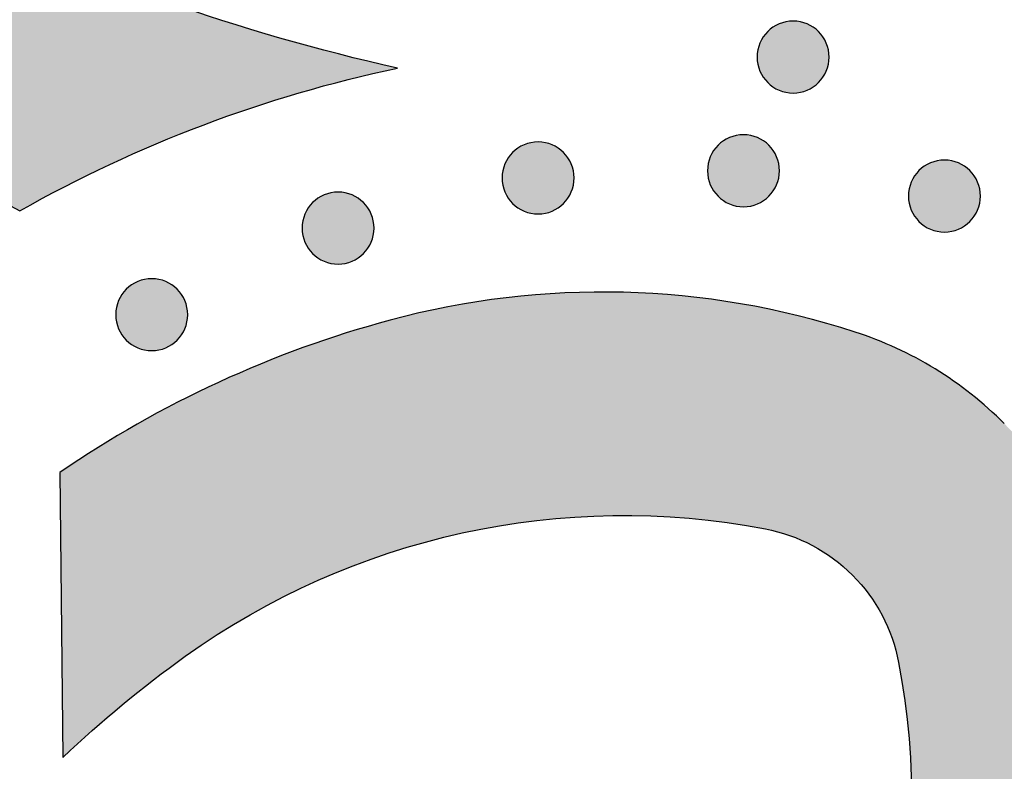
# Model space of a CAD drawing. Header units: millimetres. Extents: x -3873 to -97, y 912 to 4165.
# Tile 577 of 656: x -1429 to -1381, y 3165 to 3202. Entities that reach past the tile are written whole.
import ezdxf

# ---------------------------------------------------------------- set-up
doc = ezdxf.new("R2010")
doc.units = ezdxf.units.MM
doc.layers.add('pattern', color=7, linetype='Continuous', true_color=0x000000)

msp = doc.modelspace()

# ---------------------------------------------------------------- hatches: boundary and pattern name
at = {"layer": 'pattern'}
for points in [[(-1506.231, 3131.239), (-1505.337, 3130.099), (-1504.472, 3128.931), (-1503.638, 3127.736), (-1502.837, 3126.516), (-1502.069, 3125.271), (-1501.336, 3124.004), (-1500.638, 3122.716), (-1499.977, 3121.408), (-1499.352, 3120.082), (-1498.766, 3118.739), (-1498.218, 3117.381), (-1497.71, 3116.011), (-1497.241, 3114.628), (-1496.811, 3113.236), (-1496.422, 3111.835), (-1496.074, 3110.428), (-1495.885, 3111.97), (-1495.655, 3113.51), (-1495.384, 3115.047), (-1495.072, 3116.578), (-1494.72, 3118.103), (-1494.328, 3119.62), (-1493.895, 3121.127), (-1493.423, 3122.623), (-1492.911, 3124.105), (-1492.361, 3125.573), (-1491.772, 3127.025), (-1491.147, 3128.46), (-1490.484, 3129.876), (-1489.786, 3131.271), (-1489.054, 3132.645), (-1488.287, 3133.996), (-1489.267, 3135.796), (-1490.191, 3137.629), (-1491.058, 3139.491), (-1491.867, 3141.381), (-1492.616, 3143.295), (-1493.304, 3145.231), (-1493.931, 3147.185), (-1494.495, 3149.155), (-1494.729, 3150.057), (-1494.948, 3150.964), (-1495.151, 3151.878), (-1495.338, 3152.796), (-1495.508, 3153.72), (-1495.662, 3154.648), (-1495.8, 3155.581), (-1495.921, 3156.517), (-1496.026, 3157.457), (-1496.113, 3158.399), (-1496.183, 3159.344), (-1496.237, 3160.29), (-1496.273, 3161.238), (-1496.292, 3162.187), (-1496.293, 3163.137), (-1496.278, 3164.086), (-1496.245, 3165.036), (-1496.195, 3165.984), (-1496.128, 3166.931), (-1496.043, 3167.876), (-1495.942, 3168.818), (-1495.823, 3169.758), (-1495.688, 3170.695), (-1495.536, 3171.628), (-1495.367, 3172.557), (-1495.182, 3173.481), (-1494.981, 3174.4), (-1494.763, 3175.314), (-1494.529, 3176.222), (-1494.28, 3177.124), (-1494.016, 3178.019), (-1493.736, 3178.907), (-1493.456, 3179.729), (-1493.15, 3180.548), (-1492.819, 3181.363), (-1492.463, 3182.172), (-1492.081, 3182.975), (-1491.674, 3183.77), (-1491.241, 3184.556), (-1490.784, 3185.333), (-1490.303, 3186.098), (-1489.797, 3186.85), (-1489.268, 3187.59), (-1488.715, 3188.315), (-1488.14, 3189.024), (-1487.543, 3189.717), (-1486.926, 3190.392), (-1486.287, 3191.048), (-1485.63, 3191.685), (-1484.954, 3192.302), (-1484.26, 3192.897), (-1483.549, 3193.471), (-1482.824, 3194.022), (-1482.083, 3194.55), (-1481.329, 3195.054), (-1480.563, 3195.534), (-1479.786, 3195.99), (-1478.999, 3196.42), (-1478.203, 3196.826), (-1477.4, 3197.206), (-1476.59, 3197.561), (-1475.774, 3197.891), (-1474.955, 3198.195), (-1474.132, 3198.473), (-1473.244, 3198.751), (-1472.348, 3199.014), (-1471.446, 3199.262), (-1470.537, 3199.494), (-1469.623, 3199.709), (-1468.703, 3199.909), (-1467.779, 3200.092), (-1466.849, 3200.259), (-1465.916, 3200.41), (-1464.979, 3200.543), (-1464.039, 3200.66), (-1463.096, 3200.76), (-1462.151, 3200.842), (-1461.204, 3200.908), (-1460.256, 3200.956), (-1459.307, 3200.987), (-1458.357, 3201.001), (-1457.408, 3200.997), (-1456.459, 3200.977), (-1455.511, 3200.939), (-1454.564, 3200.884), (-1453.62, 3200.811), (-1452.678, 3200.722), (-1451.738, 3200.616), (-1450.802, 3200.493), (-1449.87, 3200.354), (-1448.942, 3200.198), (-1448.019, 3200.025), (-1447.1, 3199.837), (-1446.187, 3199.632), (-1445.28, 3199.412), (-1444.379, 3199.176), (-1442.412, 3198.608), (-1440.46, 3197.979), (-1438.527, 3197.288), (-1436.616, 3196.536), (-1434.73, 3195.724), (-1432.87, 3194.855), (-1431.041, 3193.928), (-1429.244, 3192.946), (-1428.154, 3193.548), (-1427.051, 3194.13), (-1425.935, 3194.691), (-1424.808, 3195.232), (-1423.671, 3195.751), (-1422.523, 3196.249), (-1421.365, 3196.724), (-1420.198, 3197.178), (-1419.022, 3197.609), (-1417.839, 3198.018), (-1416.649, 3198.403), (-1415.452, 3198.766), (-1414.249, 3199.106), (-1413.041, 3199.422), (-1411.829, 3199.715), (-1410.613, 3199.984), (-1413.519, 3200.679), (-1416.408, 3201.462), (-1419.274, 3202.333), (-1422.113, 3203.291), (-1424.922, 3204.335), (-1427.697, 3205.463), (-1430.434, 3206.673), (-1433.13, 3207.963), (-1434.426, 3208.493), (-1435.739, 3208.996), (-1437.067, 3209.471), (-1438.409, 3209.919), (-1439.765, 3210.338), (-1441.134, 3210.729), (-1442.514, 3211.09), (-1443.905, 3211.42), (-1445.306, 3211.721), (-1446.716, 3211.99), (-1448.133, 3212.228), (-1449.558, 3212.435), (-1450.988, 3212.61), (-1452.422, 3212.753), (-1453.861, 3212.863), (-1455.301, 3212.942), (-1456.743, 3212.988), (-1458.186, 3213.001), (-1459.628, 3212.983), (-1461.067, 3212.932), (-1462.504, 3212.849), (-1463.937, 3212.733), (-1465.365, 3212.587), (-1466.786, 3212.408), (-1468.201, 3212.198), (-1469.607, 3211.958), (-1471.004, 3211.687), (-1472.391, 3211.386), (-1473.767, 3211.056), (-1475.131, 3210.696), (-1476.482, 3210.308), (-1477.82, 3209.893), (-1478.966, 3209.504), (-1480.109, 3209.081), (-1481.245, 3208.621), (-1482.374, 3208.127), (-1483.495, 3207.596), (-1484.604, 3207.031), (-1485.701, 3206.43), (-1486.785, 3205.795), (-1487.853, 3205.126), (-1488.904, 3204.423), (-1489.936, 3203.687), (-1490.948, 3202.919), (-1491.938, 3202.119), (-1492.905, 3201.289), (-1493.848, 3200.429), (-1494.765, 3199.541), (-1495.654, 3198.626), (-1496.516, 3197.685), (-1497.348, 3196.72), (-1498.149, 3195.731), (-1498.919, 3194.72), (-1499.657, 3193.69), (-1500.362, 3192.64), (-1501.034, 3191.574), (-1501.671, 3190.491), (-1502.274, 3189.395), (-1502.841, 3188.287), (-1503.373, 3187.168), (-1503.87, 3186.039), (-1504.332, 3184.904), (-1504.758, 3183.762), (-1505.148, 3182.616), (-1505.656, 3180.979), (-1506.12, 3179.328), (-1506.541, 3177.666), (-1506.916, 3175.993), (-1507.455, 3173.244), (-1507.919, 3170.474), (-1508.307, 3167.685), (-1508.618, 3164.881), (-1508.851, 3162.065), (-1509.005, 3159.24), (-1509.081, 3156.41), (-1509.077, 3153.578), (-1508.994, 3150.747), (-1508.832, 3147.921), (-1508.591, 3145.102), (-1508.273, 3142.295), (-1507.876, 3139.501), (-1507.403, 3136.726), (-1506.855, 3133.971)], [(-1392.365, 3201.784), (-1392.337, 3201.811), (-1392.308, 3201.838), (-1392.278, 3201.865), (-1392.247, 3201.891), (-1392.215, 3201.917), (-1392.183, 3201.942), (-1392.15, 3201.967), (-1392.115, 3201.991), (-1392.081, 3202.014), (-1392.045, 3202.037), (-1392.008, 3202.059), (-1391.971, 3202.08), (-1391.933, 3202.101), (-1391.894, 3202.12), (-1391.855, 3202.139), (-1391.815, 3202.157), (-1391.774, 3202.174), (-1391.733, 3202.19), (-1391.691, 3202.205), (-1391.648, 3202.219), (-1391.605, 3202.232), (-1391.562, 3202.244), (-1391.518, 3202.255), (-1391.473, 3202.265), (-1391.429, 3202.274), (-1391.384, 3202.281), (-1391.339, 3202.288), (-1391.293, 3202.293), (-1391.247, 3202.297), (-1391.202, 3202.3), (-1391.156, 3202.302), (-1391.11, 3202.302), (-1391.064, 3202.302), (-1391.018, 3202.3), (-1390.972, 3202.297), (-1390.927, 3202.293), (-1390.881, 3202.287), (-1390.836, 3202.281), (-1390.791, 3202.273), (-1390.746, 3202.264), (-1390.702, 3202.254), (-1390.658, 3202.243), (-1390.615, 3202.231), (-1390.572, 3202.218), (-1390.529, 3202.204), (-1390.487, 3202.189), (-1390.446, 3202.173), (-1390.405, 3202.156), (-1390.365, 3202.138), (-1390.326, 3202.119), (-1390.287, 3202.099), (-1390.249, 3202.079), (-1390.212, 3202.057), (-1390.175, 3202.035), (-1390.14, 3202.013), (-1390.105, 3201.989), (-1390.071, 3201.965), (-1390.037, 3201.94), (-1390.005, 3201.915), (-1389.973, 3201.889), (-1389.943, 3201.863), (-1389.913, 3201.836), (-1389.884, 3201.809), (-1389.856, 3201.781), (-1389.828, 3201.753), (-1389.801, 3201.724), (-1389.774, 3201.694), (-1389.748, 3201.664), (-1389.722, 3201.632), (-1389.697, 3201.599), (-1389.673, 3201.566), (-1389.649, 3201.532), (-1389.625, 3201.497), (-1389.602, 3201.461), (-1389.581, 3201.425), (-1389.559, 3201.388), (-1389.539, 3201.35), (-1389.519, 3201.311), (-1389.5, 3201.271), (-1389.482, 3201.231), (-1389.465, 3201.19), (-1389.449, 3201.149), (-1389.434, 3201.107), (-1389.42, 3201.065), (-1389.407, 3201.022), (-1389.395, 3200.978), (-1389.384, 3200.934), (-1389.374, 3200.89), (-1389.366, 3200.845), (-1389.358, 3200.8), (-1389.352, 3200.755), (-1389.347, 3200.71), (-1389.342, 3200.664), (-1389.339, 3200.618), (-1389.338, 3200.572), (-1389.337, 3200.526), (-1389.338, 3200.48), (-1389.34, 3200.435), (-1389.343, 3200.389), (-1389.347, 3200.343), (-1389.352, 3200.298), (-1389.359, 3200.252), (-1389.366, 3200.207), (-1389.375, 3200.163), (-1389.385, 3200.119), (-1389.396, 3200.075), (-1389.408, 3200.031), (-1389.421, 3199.988), (-1389.435, 3199.946), (-1389.451, 3199.904), (-1389.467, 3199.863), (-1389.484, 3199.822), (-1389.502, 3199.782), (-1389.521, 3199.742), (-1389.54, 3199.704), (-1389.561, 3199.666), (-1389.582, 3199.628), (-1389.604, 3199.592), (-1389.627, 3199.556), (-1389.65, 3199.521), (-1389.675, 3199.487), (-1389.699, 3199.454), (-1389.725, 3199.422), (-1389.75, 3199.39), (-1389.777, 3199.359), (-1389.803, 3199.329), (-1389.831, 3199.3), (-1389.858, 3199.272), (-1389.886, 3199.245), (-1389.915, 3199.218), (-1389.945, 3199.191), (-1389.976, 3199.165), (-1390.008, 3199.139), (-1390.04, 3199.114), (-1390.073, 3199.089), (-1390.108, 3199.065), (-1390.142, 3199.042), (-1390.178, 3199.019), (-1390.215, 3198.997), (-1390.252, 3198.976), (-1390.29, 3198.955), (-1390.329, 3198.936), (-1390.368, 3198.917), (-1390.408, 3198.899), (-1390.449, 3198.882), (-1390.49, 3198.866), (-1390.532, 3198.851), (-1390.575, 3198.837), (-1390.618, 3198.824), (-1390.661, 3198.812), (-1390.705, 3198.801), (-1390.75, 3198.791), (-1390.794, 3198.782), (-1390.839, 3198.775), (-1390.884, 3198.768), (-1390.93, 3198.763), (-1390.976, 3198.759), (-1391.021, 3198.756), (-1391.067, 3198.754), (-1391.113, 3198.754), (-1391.159, 3198.754), (-1391.205, 3198.756), (-1391.251, 3198.759), (-1391.296, 3198.763), (-1391.342, 3198.769), (-1391.387, 3198.775), (-1391.432, 3198.783), (-1391.477, 3198.792), (-1391.521, 3198.802), (-1391.565, 3198.813), (-1391.608, 3198.825), (-1391.651, 3198.838), (-1391.694, 3198.852), (-1391.736, 3198.867), (-1391.777, 3198.883), (-1391.818, 3198.9), (-1391.858, 3198.918), (-1391.897, 3198.937), (-1391.936, 3198.957), (-1391.974, 3198.977), (-1392.011, 3198.999), (-1392.048, 3199.021), (-1392.083, 3199.044), (-1392.118, 3199.067), (-1392.152, 3199.091), (-1392.186, 3199.116), (-1392.218, 3199.141), (-1392.25, 3199.167), (-1392.28, 3199.193), (-1392.31, 3199.22), (-1392.339, 3199.247), (-1392.367, 3199.275), (-1392.395, 3199.303), (-1392.422, 3199.332), (-1392.449, 3199.362), (-1392.475, 3199.393), (-1392.501, 3199.424), (-1392.526, 3199.457), (-1392.55, 3199.49), (-1392.574, 3199.524), (-1392.598, 3199.559), (-1392.62, 3199.595), (-1392.642, 3199.631), (-1392.664, 3199.669), (-1392.684, 3199.707), (-1392.704, 3199.745), (-1392.723, 3199.785), (-1392.741, 3199.825), (-1392.758, 3199.866), (-1392.774, 3199.907), (-1392.789, 3199.949), (-1392.803, 3199.991), (-1392.816, 3200.034), (-1392.828, 3200.078), (-1392.839, 3200.122), (-1392.848, 3200.166), (-1392.857, 3200.211), (-1392.865, 3200.256), (-1392.871, 3200.301), (-1392.876, 3200.346), (-1392.881, 3200.392), (-1392.884, 3200.438), (-1392.885, 3200.484), (-1392.886, 3200.53), (-1392.885, 3200.576), (-1392.883, 3200.622), (-1392.88, 3200.667), (-1392.876, 3200.713), (-1392.871, 3200.758), (-1392.864, 3200.804), (-1392.857, 3200.849), (-1392.848, 3200.893), (-1392.838, 3200.938), (-1392.827, 3200.981), (-1392.815, 3201.025), (-1392.802, 3201.068), (-1392.788, 3201.11), (-1392.772, 3201.152), (-1392.756, 3201.194), (-1392.739, 3201.234), (-1392.721, 3201.274), (-1392.702, 3201.314), (-1392.683, 3201.353), (-1392.662, 3201.391), (-1392.641, 3201.428), (-1392.619, 3201.464), (-1392.596, 3201.5), (-1392.573, 3201.535), (-1392.548, 3201.569), (-1392.524, 3201.602), (-1392.498, 3201.635), (-1392.473, 3201.666), (-1392.446, 3201.697), (-1392.42, 3201.727), (-1392.392, 3201.756)], [(-1404.938, 3195.824), (-1404.91, 3195.851), (-1404.881, 3195.878), (-1404.851, 3195.905), (-1404.82, 3195.931), (-1404.789, 3195.957), (-1404.756, 3195.982), (-1404.723, 3196.007), (-1404.689, 3196.031), (-1404.654, 3196.054), (-1404.618, 3196.077), (-1404.582, 3196.099), (-1404.544, 3196.12), (-1404.506, 3196.141), (-1404.468, 3196.16), (-1404.428, 3196.179), (-1404.388, 3196.197), (-1404.347, 3196.214), (-1404.306, 3196.23), (-1404.264, 3196.245), (-1404.221, 3196.259), (-1404.178, 3196.272), (-1404.135, 3196.284), (-1404.091, 3196.295), (-1404.047, 3196.305), (-1404.002, 3196.314), (-1403.957, 3196.321), (-1403.912, 3196.328), (-1403.866, 3196.333), (-1403.821, 3196.337), (-1403.775, 3196.34), (-1403.729, 3196.342), (-1403.683, 3196.342), (-1403.637, 3196.342), (-1403.591, 3196.34), (-1403.546, 3196.337), (-1403.5, 3196.333), (-1403.454, 3196.327), (-1403.409, 3196.321), (-1403.364, 3196.313), (-1403.32, 3196.304), (-1403.275, 3196.294), (-1403.231, 3196.283), (-1403.188, 3196.271), (-1403.145, 3196.258), (-1403.103, 3196.244), (-1403.061, 3196.229), (-1403.019, 3196.213), (-1402.979, 3196.196), (-1402.939, 3196.178), (-1402.899, 3196.159), (-1402.86, 3196.139), (-1402.822, 3196.119), (-1402.785, 3196.097), (-1402.749, 3196.075), (-1402.713, 3196.052), (-1402.678, 3196.029), (-1402.644, 3196.005), (-1402.611, 3195.98), (-1402.578, 3195.955), (-1402.547, 3195.929), (-1402.516, 3195.903), (-1402.486, 3195.876), (-1402.457, 3195.849), (-1402.429, 3195.821), (-1402.402, 3195.793), (-1402.374, 3195.764), (-1402.348, 3195.734), (-1402.322, 3195.704), (-1402.296, 3195.672), (-1402.271, 3195.639), (-1402.246, 3195.606), (-1402.222, 3195.572), (-1402.199, 3195.537), (-1402.176, 3195.501), (-1402.154, 3195.465), (-1402.133, 3195.428), (-1402.112, 3195.389), (-1402.093, 3195.351), (-1402.074, 3195.311), (-1402.056, 3195.271), (-1402.039, 3195.23), (-1402.023, 3195.189), (-1402.008, 3195.147), (-1401.994, 3195.105), (-1401.981, 3195.062), (-1401.969, 3195.018), (-1401.958, 3194.974), (-1401.948, 3194.93), (-1401.939, 3194.885), (-1401.932, 3194.84), (-1401.925, 3194.795), (-1401.92, 3194.75), (-1401.916, 3194.704), (-1401.913, 3194.658), (-1401.911, 3194.612), (-1401.911, 3194.566), (-1401.911, 3194.52), (-1401.913, 3194.475), (-1401.916, 3194.429), (-1401.92, 3194.383), (-1401.926, 3194.338), (-1401.932, 3194.292), (-1401.94, 3194.247), (-1401.949, 3194.203), (-1401.958, 3194.159), (-1401.969, 3194.115), (-1401.982, 3194.071), (-1401.995, 3194.028), (-1402.009, 3193.986), (-1402.024, 3193.944), (-1402.04, 3193.902), (-1402.057, 3193.862), (-1402.075, 3193.822), (-1402.094, 3193.782), (-1402.114, 3193.744), (-1402.134, 3193.706), (-1402.156, 3193.668), (-1402.178, 3193.632), (-1402.2, 3193.596), (-1402.224, 3193.561), (-1402.248, 3193.527), (-1402.273, 3193.494), (-1402.298, 3193.461), (-1402.324, 3193.43), (-1402.35, 3193.399), (-1402.377, 3193.369), (-1402.404, 3193.34), (-1402.431, 3193.312), (-1402.46, 3193.285), (-1402.489, 3193.258), (-1402.519, 3193.231), (-1402.549, 3193.205), (-1402.581, 3193.179), (-1402.613, 3193.154), (-1402.647, 3193.129), (-1402.681, 3193.105), (-1402.716, 3193.082), (-1402.752, 3193.059), (-1402.788, 3193.037), (-1402.825, 3193.016), (-1402.863, 3192.995), (-1402.902, 3192.976), (-1402.942, 3192.957), (-1402.982, 3192.939), (-1403.022, 3192.922), (-1403.064, 3192.906), (-1403.106, 3192.891), (-1403.148, 3192.877), (-1403.191, 3192.864), (-1403.235, 3192.852), (-1403.279, 3192.841), (-1403.323, 3192.831), (-1403.368, 3192.822), (-1403.413, 3192.815), (-1403.458, 3192.808), (-1403.503, 3192.803), (-1403.549, 3192.799), (-1403.595, 3192.796), (-1403.641, 3192.794), (-1403.687, 3192.794), (-1403.732, 3192.794), (-1403.778, 3192.796), (-1403.824, 3192.799), (-1403.87, 3192.803), (-1403.915, 3192.809), (-1403.96, 3192.815), (-1404.005, 3192.823), (-1404.05, 3192.832), (-1404.094, 3192.842), (-1404.138, 3192.853), (-1404.182, 3192.865), (-1404.225, 3192.878), (-1404.267, 3192.892), (-1404.309, 3192.907), (-1404.35, 3192.923), (-1404.391, 3192.94), (-1404.431, 3192.958), (-1404.471, 3192.977), (-1404.509, 3192.997), (-1404.547, 3193.017), (-1404.585, 3193.039), (-1404.621, 3193.061), (-1404.657, 3193.084), (-1404.692, 3193.107), (-1404.726, 3193.131), (-1404.759, 3193.156), (-1404.791, 3193.181), (-1404.823, 3193.207), (-1404.854, 3193.233), (-1404.884, 3193.26), (-1404.913, 3193.287), (-1404.941, 3193.315), (-1404.968, 3193.343), (-1404.995, 3193.372), (-1405.022, 3193.402), (-1405.048, 3193.433), (-1405.074, 3193.464), (-1405.099, 3193.497), (-1405.124, 3193.53), (-1405.148, 3193.564), (-1405.171, 3193.599), (-1405.194, 3193.635), (-1405.216, 3193.671), (-1405.237, 3193.709), (-1405.258, 3193.747), (-1405.277, 3193.785), (-1405.296, 3193.825), (-1405.314, 3193.865), (-1405.331, 3193.906), (-1405.347, 3193.947), (-1405.362, 3193.989), (-1405.376, 3194.031), (-1405.389, 3194.074), (-1405.401, 3194.118), (-1405.412, 3194.162), (-1405.422, 3194.206), (-1405.431, 3194.251), (-1405.438, 3194.296), (-1405.445, 3194.341), (-1405.45, 3194.386), (-1405.454, 3194.432), (-1405.457, 3194.478), (-1405.459, 3194.524), (-1405.459, 3194.57), (-1405.459, 3194.616), (-1405.457, 3194.662), (-1405.454, 3194.707), (-1405.45, 3194.753), (-1405.444, 3194.798), (-1405.438, 3194.844), (-1405.43, 3194.889), (-1405.421, 3194.933), (-1405.411, 3194.978), (-1405.4, 3195.021), (-1405.388, 3195.065), (-1405.375, 3195.108), (-1405.361, 3195.15), (-1405.346, 3195.192), (-1405.33, 3195.234), (-1405.313, 3195.274), (-1405.295, 3195.314), (-1405.276, 3195.354), (-1405.256, 3195.392), (-1405.235, 3195.43), (-1405.214, 3195.468), (-1405.192, 3195.504), (-1405.169, 3195.54), (-1405.146, 3195.575), (-1405.122, 3195.609), (-1405.097, 3195.642), (-1405.072, 3195.675), (-1405.046, 3195.706), (-1405.02, 3195.737), (-1404.993, 3195.767), (-1404.966, 3195.796)], [(-1394.812, 3196.179), (-1394.784, 3196.207), (-1394.755, 3196.234), (-1394.725, 3196.261), (-1394.694, 3196.287), (-1394.663, 3196.313), (-1394.63, 3196.338), (-1394.597, 3196.363), (-1394.563, 3196.387), (-1394.528, 3196.41), (-1394.492, 3196.433), (-1394.456, 3196.455), (-1394.418, 3196.476), (-1394.38, 3196.496), (-1394.342, 3196.516), (-1394.302, 3196.535), (-1394.262, 3196.553), (-1394.221, 3196.57), (-1394.18, 3196.586), (-1394.138, 3196.601), (-1394.096, 3196.615), (-1394.053, 3196.628), (-1394.009, 3196.64), (-1393.965, 3196.651), (-1393.921, 3196.661), (-1393.876, 3196.669), (-1393.831, 3196.677), (-1393.786, 3196.683), (-1393.741, 3196.689), (-1393.695, 3196.693), (-1393.649, 3196.696), (-1393.603, 3196.697), (-1393.557, 3196.698), (-1393.511, 3196.697), (-1393.465, 3196.696), (-1393.42, 3196.692), (-1393.374, 3196.688), (-1393.329, 3196.683), (-1393.283, 3196.676), (-1393.238, 3196.669), (-1393.194, 3196.66), (-1393.149, 3196.65), (-1393.106, 3196.639), (-1393.062, 3196.627), (-1393.019, 3196.614), (-1392.977, 3196.6), (-1392.935, 3196.585), (-1392.893, 3196.568), (-1392.853, 3196.551), (-1392.813, 3196.533), (-1392.773, 3196.515), (-1392.735, 3196.495), (-1392.697, 3196.474), (-1392.659, 3196.453), (-1392.623, 3196.431), (-1392.587, 3196.408), (-1392.552, 3196.385), (-1392.518, 3196.361), (-1392.485, 3196.336), (-1392.452, 3196.311), (-1392.421, 3196.285), (-1392.39, 3196.259), (-1392.36, 3196.232), (-1392.331, 3196.205), (-1392.303, 3196.177), (-1392.276, 3196.149), (-1392.249, 3196.12), (-1392.222, 3196.09), (-1392.196, 3196.059), (-1392.17, 3196.028), (-1392.145, 3195.995), (-1392.12, 3195.962), (-1392.096, 3195.928), (-1392.073, 3195.893), (-1392.05, 3195.857), (-1392.028, 3195.82), (-1392.007, 3195.783), (-1391.986, 3195.745), (-1391.967, 3195.706), (-1391.948, 3195.667), (-1391.93, 3195.627), (-1391.913, 3195.586), (-1391.897, 3195.545), (-1391.882, 3195.503), (-1391.868, 3195.46), (-1391.855, 3195.417), (-1391.843, 3195.374), (-1391.832, 3195.33), (-1391.822, 3195.286), (-1391.813, 3195.241), (-1391.806, 3195.196), (-1391.799, 3195.151), (-1391.794, 3195.105), (-1391.79, 3195.06), (-1391.787, 3195.014), (-1391.785, 3194.968), (-1391.785, 3194.922), (-1391.785, 3194.876), (-1391.787, 3194.83), (-1391.79, 3194.784), (-1391.794, 3194.739), (-1391.8, 3194.693), (-1391.806, 3194.648), (-1391.814, 3194.603), (-1391.823, 3194.558), (-1391.833, 3194.514), (-1391.844, 3194.47), (-1391.856, 3194.427), (-1391.869, 3194.384), (-1391.883, 3194.341), (-1391.898, 3194.299), (-1391.914, 3194.258), (-1391.931, 3194.217), (-1391.949, 3194.177), (-1391.968, 3194.138), (-1391.988, 3194.099), (-1392.008, 3194.061), (-1392.03, 3194.024), (-1392.052, 3193.987), (-1392.075, 3193.952), (-1392.098, 3193.917), (-1392.122, 3193.883), (-1392.147, 3193.85), (-1392.172, 3193.817), (-1392.198, 3193.786), (-1392.224, 3193.755), (-1392.251, 3193.725), (-1392.278, 3193.696), (-1392.306, 3193.668), (-1392.334, 3193.64), (-1392.363, 3193.613), (-1392.393, 3193.587), (-1392.423, 3193.56), (-1392.455, 3193.535), (-1392.488, 3193.509), (-1392.521, 3193.485), (-1392.555, 3193.461), (-1392.59, 3193.437), (-1392.626, 3193.415), (-1392.662, 3193.393), (-1392.699, 3193.371), (-1392.738, 3193.351), (-1392.776, 3193.331), (-1392.816, 3193.313), (-1392.856, 3193.295), (-1392.897, 3193.278), (-1392.938, 3193.262), (-1392.98, 3193.247), (-1393.022, 3193.232), (-1393.065, 3193.219), (-1393.109, 3193.207), (-1393.153, 3193.197), (-1393.197, 3193.187), (-1393.242, 3193.178), (-1393.287, 3193.17), (-1393.332, 3193.164), (-1393.377, 3193.159), (-1393.423, 3193.155), (-1393.469, 3193.152), (-1393.515, 3193.15), (-1393.561, 3193.149), (-1393.607, 3193.15), (-1393.652, 3193.152), (-1393.698, 3193.155), (-1393.744, 3193.159), (-1393.789, 3193.164), (-1393.835, 3193.171), (-1393.88, 3193.179), (-1393.924, 3193.187), (-1393.968, 3193.197), (-1394.012, 3193.208), (-1394.056, 3193.22), (-1394.099, 3193.233), (-1394.141, 3193.248), (-1394.183, 3193.263), (-1394.225, 3193.279), (-1394.265, 3193.296), (-1394.305, 3193.314), (-1394.345, 3193.333), (-1394.383, 3193.353), (-1394.421, 3193.373), (-1394.459, 3193.394), (-1394.495, 3193.416), (-1394.531, 3193.439), (-1394.566, 3193.463), (-1394.6, 3193.487), (-1394.633, 3193.511), (-1394.666, 3193.537), (-1394.697, 3193.562), (-1394.728, 3193.589), (-1394.758, 3193.616), (-1394.787, 3193.643), (-1394.815, 3193.67), (-1394.842, 3193.698), (-1394.869, 3193.727), (-1394.896, 3193.757), (-1394.922, 3193.788), (-1394.948, 3193.82), (-1394.973, 3193.852), (-1394.998, 3193.886), (-1395.022, 3193.92), (-1395.045, 3193.955), (-1395.068, 3193.99), (-1395.09, 3194.027), (-1395.111, 3194.064), (-1395.132, 3194.102), (-1395.151, 3194.141), (-1395.17, 3194.18), (-1395.188, 3194.221), (-1395.205, 3194.261), (-1395.221, 3194.303), (-1395.236, 3194.345), (-1395.25, 3194.387), (-1395.263, 3194.43), (-1395.275, 3194.474), (-1395.286, 3194.517), (-1395.296, 3194.562), (-1395.305, 3194.606), (-1395.312, 3194.651), (-1395.319, 3194.697), (-1395.324, 3194.742), (-1395.328, 3194.788), (-1395.331, 3194.834), (-1395.333, 3194.879), (-1395.333, 3194.925), (-1395.333, 3194.971), (-1395.331, 3195.017), (-1395.328, 3195.063), (-1395.324, 3195.109), (-1395.318, 3195.154), (-1395.312, 3195.199), (-1395.304, 3195.244), (-1395.295, 3195.289), (-1395.285, 3195.333), (-1395.274, 3195.377), (-1395.262, 3195.421), (-1395.249, 3195.464), (-1395.235, 3195.506), (-1395.22, 3195.548), (-1395.204, 3195.589), (-1395.187, 3195.63), (-1395.169, 3195.67), (-1395.15, 3195.709), (-1395.13, 3195.748), (-1395.11, 3195.786), (-1395.088, 3195.823), (-1395.066, 3195.86), (-1395.043, 3195.896), (-1395.02, 3195.93), (-1394.996, 3195.965), (-1394.971, 3195.998), (-1394.946, 3196.03), (-1394.92, 3196.062), (-1394.894, 3196.093), (-1394.867, 3196.122), (-1394.84, 3196.151)], [(-1384.903, 3194.933), (-1384.875, 3194.961), (-1384.846, 3194.988), (-1384.816, 3195.014), (-1384.785, 3195.041), (-1384.753, 3195.066), (-1384.721, 3195.092), (-1384.688, 3195.116), (-1384.654, 3195.14), (-1384.619, 3195.164), (-1384.583, 3195.186), (-1384.546, 3195.208), (-1384.509, 3195.229), (-1384.471, 3195.25), (-1384.432, 3195.27), (-1384.393, 3195.288), (-1384.353, 3195.306), (-1384.312, 3195.323), (-1384.271, 3195.339), (-1384.229, 3195.354), (-1384.186, 3195.368), (-1384.143, 3195.382), (-1384.1, 3195.394), (-1384.056, 3195.404), (-1384.011, 3195.414), (-1383.967, 3195.423), (-1383.922, 3195.431), (-1383.877, 3195.437), (-1383.831, 3195.442), (-1383.785, 3195.446), (-1383.74, 3195.449), (-1383.694, 3195.451), (-1383.648, 3195.452), (-1383.602, 3195.451), (-1383.556, 3195.449), (-1383.51, 3195.446), (-1383.465, 3195.442), (-1383.419, 3195.437), (-1383.374, 3195.43), (-1383.329, 3195.422), (-1383.284, 3195.414), (-1383.24, 3195.404), (-1383.196, 3195.393), (-1383.153, 3195.381), (-1383.11, 3195.367), (-1383.067, 3195.353), (-1383.025, 3195.338), (-1382.984, 3195.322), (-1382.943, 3195.305), (-1382.903, 3195.287), (-1382.864, 3195.268), (-1382.825, 3195.248), (-1382.787, 3195.228), (-1382.75, 3195.207), (-1382.713, 3195.184), (-1382.678, 3195.162), (-1382.643, 3195.138), (-1382.609, 3195.114), (-1382.575, 3195.09), (-1382.543, 3195.064), (-1382.511, 3195.038), (-1382.481, 3195.012), (-1382.451, 3194.985), (-1382.422, 3194.958), (-1382.394, 3194.931), (-1382.366, 3194.903), (-1382.339, 3194.873), (-1382.312, 3194.844), (-1382.286, 3194.813), (-1382.26, 3194.781), (-1382.235, 3194.749), (-1382.211, 3194.715), (-1382.187, 3194.681), (-1382.163, 3194.646), (-1382.141, 3194.611), (-1382.119, 3194.574), (-1382.097, 3194.537), (-1382.077, 3194.499), (-1382.057, 3194.46), (-1382.038, 3194.421), (-1382.021, 3194.38), (-1382.004, 3194.34), (-1381.987, 3194.298), (-1381.972, 3194.256), (-1381.958, 3194.214), (-1381.945, 3194.171), (-1381.933, 3194.127), (-1381.922, 3194.083), (-1381.913, 3194.039), (-1381.904, 3193.995), (-1381.896, 3193.95), (-1381.89, 3193.904), (-1381.885, 3193.859), (-1381.88, 3193.813), (-1381.878, 3193.767), (-1381.876, 3193.722), (-1381.875, 3193.676), (-1381.876, 3193.63), (-1381.878, 3193.584), (-1381.881, 3193.538), (-1381.885, 3193.492), (-1381.89, 3193.447), (-1381.897, 3193.402), (-1381.904, 3193.357), (-1381.913, 3193.312), (-1381.923, 3193.268), (-1381.934, 3193.224), (-1381.946, 3193.18), (-1381.959, 3193.137), (-1381.974, 3193.095), (-1381.989, 3193.053), (-1382.005, 3193.012), (-1382.022, 3192.971), (-1382.04, 3192.931), (-1382.059, 3192.892), (-1382.078, 3192.853), (-1382.099, 3192.815), (-1382.12, 3192.778), (-1382.142, 3192.741), (-1382.165, 3192.705), (-1382.189, 3192.67), (-1382.213, 3192.636), (-1382.237, 3192.603), (-1382.263, 3192.571), (-1382.288, 3192.539), (-1382.315, 3192.508), (-1382.341, 3192.479), (-1382.369, 3192.45), (-1382.396, 3192.421), (-1382.424, 3192.394), (-1382.453, 3192.367), (-1382.483, 3192.34), (-1382.514, 3192.314), (-1382.546, 3192.288), (-1382.578, 3192.263), (-1382.611, 3192.238), (-1382.646, 3192.214), (-1382.681, 3192.191), (-1382.716, 3192.168), (-1382.753, 3192.146), (-1382.79, 3192.125), (-1382.828, 3192.105), (-1382.867, 3192.085), (-1382.906, 3192.066), (-1382.946, 3192.048), (-1382.987, 3192.031), (-1383.029, 3192.015), (-1383.07, 3192), (-1383.113, 3191.986), (-1383.156, 3191.973), (-1383.199, 3191.961), (-1383.243, 3191.95), (-1383.288, 3191.94), (-1383.332, 3191.932), (-1383.377, 3191.924), (-1383.423, 3191.918), (-1383.468, 3191.912), (-1383.514, 3191.908), (-1383.559, 3191.905), (-1383.605, 3191.904), (-1383.651, 3191.903), (-1383.697, 3191.904), (-1383.743, 3191.905), (-1383.789, 3191.908), (-1383.834, 3191.913), (-1383.88, 3191.918), (-1383.925, 3191.925), (-1383.97, 3191.932), (-1384.015, 3191.941), (-1384.059, 3191.951), (-1384.103, 3191.962), (-1384.146, 3191.974), (-1384.189, 3191.987), (-1384.232, 3192.001), (-1384.274, 3192.016), (-1384.315, 3192.033), (-1384.356, 3192.05), (-1384.396, 3192.068), (-1384.435, 3192.086), (-1384.474, 3192.106), (-1384.512, 3192.127), (-1384.549, 3192.148), (-1384.586, 3192.17), (-1384.621, 3192.193), (-1384.656, 3192.216), (-1384.69, 3192.24), (-1384.724, 3192.265), (-1384.756, 3192.29), (-1384.788, 3192.316), (-1384.818, 3192.342), (-1384.848, 3192.369), (-1384.877, 3192.396), (-1384.905, 3192.424), (-1384.933, 3192.452), (-1384.96, 3192.481), (-1384.987, 3192.511), (-1385.013, 3192.542), (-1385.039, 3192.573), (-1385.064, 3192.606), (-1385.088, 3192.639), (-1385.112, 3192.673), (-1385.136, 3192.708), (-1385.159, 3192.744), (-1385.181, 3192.78), (-1385.202, 3192.818), (-1385.222, 3192.856), (-1385.242, 3192.895), (-1385.261, 3192.934), (-1385.279, 3192.974), (-1385.296, 3193.015), (-1385.312, 3193.056), (-1385.327, 3193.098), (-1385.341, 3193.141), (-1385.354, 3193.184), (-1385.366, 3193.227), (-1385.377, 3193.271), (-1385.387, 3193.315), (-1385.395, 3193.36), (-1385.403, 3193.405), (-1385.409, 3193.45), (-1385.415, 3193.496), (-1385.419, 3193.541), (-1385.422, 3193.587), (-1385.423, 3193.633), (-1385.424, 3193.679), (-1385.423, 3193.725), (-1385.421, 3193.771), (-1385.418, 3193.817), (-1385.414, 3193.862), (-1385.409, 3193.908), (-1385.402, 3193.953), (-1385.395, 3193.998), (-1385.386, 3194.042), (-1385.376, 3194.087), (-1385.365, 3194.131), (-1385.353, 3194.174), (-1385.34, 3194.217), (-1385.326, 3194.26), (-1385.31, 3194.301), (-1385.294, 3194.343), (-1385.277, 3194.384), (-1385.259, 3194.424), (-1385.24, 3194.463), (-1385.221, 3194.502), (-1385.2, 3194.54), (-1385.179, 3194.577), (-1385.157, 3194.613), (-1385.134, 3194.649), (-1385.111, 3194.684), (-1385.086, 3194.718), (-1385.062, 3194.751), (-1385.037, 3194.784), (-1385.011, 3194.815), (-1384.984, 3194.846), (-1384.958, 3194.876), (-1384.931, 3194.905)], [(-1414.801, 3193.353), (-1414.773, 3193.38), (-1414.744, 3193.407), (-1414.714, 3193.434), (-1414.684, 3193.46), (-1414.652, 3193.486), (-1414.619, 3193.511), (-1414.586, 3193.536), (-1414.552, 3193.56), (-1414.517, 3193.583), (-1414.481, 3193.606), (-1414.445, 3193.628), (-1414.408, 3193.649), (-1414.37, 3193.669), (-1414.331, 3193.689), (-1414.291, 3193.708), (-1414.251, 3193.726), (-1414.21, 3193.743), (-1414.169, 3193.759), (-1414.127, 3193.774), (-1414.085, 3193.788), (-1414.042, 3193.801), (-1413.998, 3193.813), (-1413.954, 3193.824), (-1413.91, 3193.834), (-1413.865, 3193.843), (-1413.82, 3193.85), (-1413.775, 3193.857), (-1413.73, 3193.862), (-1413.684, 3193.866), (-1413.638, 3193.869), (-1413.592, 3193.871), (-1413.546, 3193.871), (-1413.5, 3193.87), (-1413.455, 3193.869), (-1413.409, 3193.866), (-1413.363, 3193.861), (-1413.318, 3193.856), (-1413.272, 3193.85), (-1413.227, 3193.842), (-1413.183, 3193.833), (-1413.139, 3193.823), (-1413.095, 3193.812), (-1413.051, 3193.8), (-1413.008, 3193.787), (-1412.966, 3193.773), (-1412.924, 3193.758), (-1412.883, 3193.742), (-1412.842, 3193.724), (-1412.802, 3193.706), (-1412.762, 3193.688), (-1412.724, 3193.668), (-1412.686, 3193.647), (-1412.648, 3193.626), (-1412.612, 3193.604), (-1412.576, 3193.581), (-1412.541, 3193.558), (-1412.507, 3193.534), (-1412.474, 3193.509), (-1412.442, 3193.484), (-1412.41, 3193.458), (-1412.379, 3193.432), (-1412.349, 3193.405), (-1412.32, 3193.378), (-1412.292, 3193.35), (-1412.265, 3193.322), (-1412.238, 3193.293), (-1412.211, 3193.263), (-1412.185, 3193.232), (-1412.159, 3193.201), (-1412.134, 3193.168), (-1412.109, 3193.135), (-1412.085, 3193.101), (-1412.062, 3193.066), (-1412.039, 3193.03), (-1412.017, 3192.994), (-1411.996, 3192.956), (-1411.975, 3192.918), (-1411.956, 3192.88), (-1411.937, 3192.84), (-1411.919, 3192.8), (-1411.902, 3192.759), (-1411.886, 3192.718), (-1411.871, 3192.676), (-1411.857, 3192.633), (-1411.844, 3192.59), (-1411.832, 3192.547), (-1411.821, 3192.503), (-1411.811, 3192.459), (-1411.802, 3192.414), (-1411.795, 3192.369), (-1411.788, 3192.324), (-1411.783, 3192.278), (-1411.779, 3192.233), (-1411.776, 3192.187), (-1411.774, 3192.141), (-1411.774, 3192.095), (-1411.774, 3192.049), (-1411.776, 3192.003), (-1411.779, 3191.958), (-1411.783, 3191.912), (-1411.789, 3191.866), (-1411.795, 3191.821), (-1411.803, 3191.776), (-1411.812, 3191.732), (-1411.822, 3191.687), (-1411.833, 3191.643), (-1411.845, 3191.6), (-1411.858, 3191.557), (-1411.872, 3191.515), (-1411.887, 3191.473), (-1411.903, 3191.431), (-1411.92, 3191.391), (-1411.938, 3191.35), (-1411.957, 3191.311), (-1411.977, 3191.272), (-1411.997, 3191.234), (-1412.019, 3191.197), (-1412.041, 3191.161), (-1412.064, 3191.125), (-1412.087, 3191.09), (-1412.111, 3191.056), (-1412.136, 3191.023), (-1412.161, 3190.99), (-1412.187, 3190.959), (-1412.213, 3190.928), (-1412.24, 3190.898), (-1412.267, 3190.869), (-1412.295, 3190.841), (-1412.323, 3190.813), (-1412.352, 3190.786), (-1412.382, 3190.76), (-1412.413, 3190.733), (-1412.444, 3190.708), (-1412.477, 3190.683), (-1412.51, 3190.658), (-1412.544, 3190.634), (-1412.579, 3190.611), (-1412.615, 3190.588), (-1412.651, 3190.566), (-1412.689, 3190.545), (-1412.727, 3190.524), (-1412.765, 3190.504), (-1412.805, 3190.486), (-1412.845, 3190.468), (-1412.886, 3190.451), (-1412.927, 3190.435), (-1412.969, 3190.42), (-1413.011, 3190.406), (-1413.054, 3190.393), (-1413.098, 3190.381), (-1413.142, 3190.37), (-1413.186, 3190.36), (-1413.231, 3190.351), (-1413.276, 3190.344), (-1413.321, 3190.337), (-1413.367, 3190.332), (-1413.412, 3190.328), (-1413.458, 3190.325), (-1413.504, 3190.323), (-1413.55, 3190.323), (-1413.596, 3190.323), (-1413.642, 3190.325), (-1413.687, 3190.328), (-1413.733, 3190.332), (-1413.778, 3190.338), (-1413.824, 3190.344), (-1413.869, 3190.352), (-1413.913, 3190.361), (-1413.958, 3190.37), (-1414.001, 3190.381), (-1414.045, 3190.393), (-1414.088, 3190.407), (-1414.13, 3190.421), (-1414.172, 3190.436), (-1414.214, 3190.452), (-1414.254, 3190.469), (-1414.294, 3190.487), (-1414.334, 3190.506), (-1414.373, 3190.526), (-1414.411, 3190.546), (-1414.448, 3190.568), (-1414.484, 3190.59), (-1414.52, 3190.612), (-1414.555, 3190.636), (-1414.589, 3190.66), (-1414.622, 3190.685), (-1414.655, 3190.71), (-1414.686, 3190.736), (-1414.717, 3190.762), (-1414.747, 3190.789), (-1414.776, 3190.816), (-1414.804, 3190.843), (-1414.831, 3190.872), (-1414.859, 3190.901), (-1414.885, 3190.931), (-1414.911, 3190.961), (-1414.937, 3190.993), (-1414.962, 3191.025), (-1414.987, 3191.059), (-1415.011, 3191.093), (-1415.034, 3191.128), (-1415.057, 3191.164), (-1415.079, 3191.2), (-1415.1, 3191.237), (-1415.121, 3191.275), (-1415.14, 3191.314), (-1415.159, 3191.354), (-1415.177, 3191.394), (-1415.194, 3191.434), (-1415.21, 3191.476), (-1415.225, 3191.518), (-1415.239, 3191.56), (-1415.252, 3191.603), (-1415.264, 3191.647), (-1415.275, 3191.691), (-1415.285, 3191.735), (-1415.294, 3191.78), (-1415.301, 3191.825), (-1415.308, 3191.87), (-1415.313, 3191.915), (-1415.317, 3191.961), (-1415.32, 3192.007), (-1415.322, 3192.053), (-1415.322, 3192.098), (-1415.322, 3192.144), (-1415.32, 3192.19), (-1415.317, 3192.236), (-1415.313, 3192.282), (-1415.307, 3192.327), (-1415.301, 3192.372), (-1415.293, 3192.417), (-1415.284, 3192.462), (-1415.274, 3192.506), (-1415.263, 3192.55), (-1415.251, 3192.594), (-1415.238, 3192.637), (-1415.224, 3192.679), (-1415.209, 3192.721), (-1415.193, 3192.762), (-1415.176, 3192.803), (-1415.158, 3192.843), (-1415.139, 3192.883), (-1415.119, 3192.921), (-1415.099, 3192.959), (-1415.077, 3192.997), (-1415.055, 3193.033), (-1415.033, 3193.069), (-1415.009, 3193.104), (-1414.985, 3193.138), (-1414.96, 3193.171), (-1414.935, 3193.203), (-1414.909, 3193.235), (-1414.883, 3193.266), (-1414.856, 3193.295), (-1414.829, 3193.324)], [(-1423.987, 3189.085), (-1423.959, 3189.113), (-1423.93, 3189.14), (-1423.9, 3189.167), (-1423.869, 3189.193), (-1423.838, 3189.219), (-1423.805, 3189.244), (-1423.772, 3189.269), (-1423.738, 3189.293), (-1423.703, 3189.316), (-1423.667, 3189.339), (-1423.63, 3189.361), (-1423.593, 3189.382), (-1423.555, 3189.402), (-1423.516, 3189.422), (-1423.477, 3189.441), (-1423.437, 3189.459), (-1423.396, 3189.476), (-1423.355, 3189.492), (-1423.313, 3189.507), (-1423.27, 3189.521), (-1423.227, 3189.534), (-1423.184, 3189.546), (-1423.14, 3189.557), (-1423.096, 3189.567), (-1423.051, 3189.575), (-1423.006, 3189.583), (-1422.961, 3189.589), (-1422.915, 3189.595), (-1422.87, 3189.599), (-1422.824, 3189.602), (-1422.778, 3189.603), (-1422.732, 3189.604), (-1422.686, 3189.603), (-1422.64, 3189.601), (-1422.594, 3189.598), (-1422.549, 3189.594), (-1422.503, 3189.589), (-1422.458, 3189.582), (-1422.413, 3189.575), (-1422.368, 3189.566), (-1422.324, 3189.556), (-1422.28, 3189.545), (-1422.237, 3189.533), (-1422.194, 3189.52), (-1422.151, 3189.506), (-1422.109, 3189.49), (-1422.068, 3189.474), (-1422.027, 3189.457), (-1421.987, 3189.439), (-1421.948, 3189.42), (-1421.909, 3189.401), (-1421.871, 3189.38), (-1421.834, 3189.359), (-1421.797, 3189.337), (-1421.762, 3189.314), (-1421.727, 3189.291), (-1421.693, 3189.267), (-1421.66, 3189.242), (-1421.627, 3189.217), (-1421.596, 3189.191), (-1421.565, 3189.165), (-1421.535, 3189.138), (-1421.506, 3189.111), (-1421.478, 3189.083), (-1421.45, 3189.055), (-1421.423, 3189.026), (-1421.396, 3188.996), (-1421.37, 3188.965), (-1421.345, 3188.934), (-1421.319, 3188.901), (-1421.295, 3188.868), (-1421.271, 3188.834), (-1421.247, 3188.799), (-1421.225, 3188.763), (-1421.203, 3188.726), (-1421.181, 3188.689), (-1421.161, 3188.651), (-1421.141, 3188.612), (-1421.123, 3188.573), (-1421.105, 3188.533), (-1421.088, 3188.492), (-1421.072, 3188.451), (-1421.056, 3188.409), (-1421.042, 3188.366), (-1421.029, 3188.323), (-1421.017, 3188.28), (-1421.006, 3188.236), (-1420.997, 3188.192), (-1420.988, 3188.147), (-1420.98, 3188.102), (-1420.974, 3188.057), (-1420.969, 3188.011), (-1420.965, 3187.966), (-1420.962, 3187.92), (-1420.96, 3187.874), (-1420.959, 3187.828), (-1420.96, 3187.782), (-1420.962, 3187.736), (-1420.965, 3187.69), (-1420.969, 3187.645), (-1420.974, 3187.599), (-1420.981, 3187.554), (-1420.989, 3187.509), (-1420.997, 3187.464), (-1421.007, 3187.42), (-1421.018, 3187.376), (-1421.03, 3187.333), (-1421.043, 3187.29), (-1421.058, 3187.247), (-1421.073, 3187.205), (-1421.089, 3187.164), (-1421.106, 3187.123), (-1421.124, 3187.083), (-1421.143, 3187.044), (-1421.163, 3187.005), (-1421.183, 3186.967), (-1421.204, 3186.93), (-1421.226, 3186.893), (-1421.249, 3186.858), (-1421.273, 3186.823), (-1421.297, 3186.789), (-1421.321, 3186.756), (-1421.347, 3186.723), (-1421.372, 3186.692), (-1421.399, 3186.661), (-1421.425, 3186.631), (-1421.453, 3186.602), (-1421.48, 3186.574), (-1421.508, 3186.546), (-1421.537, 3186.519), (-1421.567, 3186.492), (-1421.598, 3186.466), (-1421.63, 3186.441), (-1421.662, 3186.415), (-1421.696, 3186.391), (-1421.73, 3186.367), (-1421.765, 3186.343), (-1421.8, 3186.321), (-1421.837, 3186.299), (-1421.874, 3186.277), (-1421.912, 3186.257), (-1421.951, 3186.237), (-1421.99, 3186.219), (-1422.03, 3186.201), (-1422.071, 3186.184), (-1422.113, 3186.168), (-1422.155, 3186.152), (-1422.197, 3186.138), (-1422.24, 3186.125), (-1422.283, 3186.113), (-1422.327, 3186.102), (-1422.372, 3186.093), (-1422.416, 3186.084), (-1422.461, 3186.076), (-1422.507, 3186.07), (-1422.552, 3186.065), (-1422.598, 3186.061), (-1422.644, 3186.058), (-1422.689, 3186.056), (-1422.735, 3186.055), (-1422.781, 3186.056), (-1422.827, 3186.058), (-1422.873, 3186.061), (-1422.919, 3186.065), (-1422.964, 3186.07), (-1423.009, 3186.077), (-1423.054, 3186.085), (-1423.099, 3186.093), (-1423.143, 3186.103), (-1423.187, 3186.114), (-1423.23, 3186.126), (-1423.273, 3186.139), (-1423.316, 3186.154), (-1423.358, 3186.169), (-1423.399, 3186.185), (-1423.44, 3186.202), (-1423.48, 3186.22), (-1423.519, 3186.239), (-1423.558, 3186.259), (-1423.596, 3186.279), (-1423.633, 3186.3), (-1423.67, 3186.322), (-1423.705, 3186.345), (-1423.74, 3186.369), (-1423.774, 3186.393), (-1423.808, 3186.417), (-1423.84, 3186.443), (-1423.872, 3186.468), (-1423.902, 3186.495), (-1423.932, 3186.521), (-1423.961, 3186.549), (-1423.989, 3186.576), (-1424.017, 3186.604), (-1424.044, 3186.633), (-1424.071, 3186.663), (-1424.097, 3186.694), (-1424.123, 3186.726), (-1424.148, 3186.758), (-1424.173, 3186.791), (-1424.197, 3186.826), (-1424.22, 3186.861), (-1424.243, 3186.896), (-1424.265, 3186.933), (-1424.286, 3186.97), (-1424.306, 3187.008), (-1424.326, 3187.047), (-1424.345, 3187.086), (-1424.363, 3187.126), (-1424.38, 3187.167), (-1424.396, 3187.209), (-1424.411, 3187.251), (-1424.425, 3187.293), (-1424.438, 3187.336), (-1424.45, 3187.379), (-1424.461, 3187.423), (-1424.471, 3187.468), (-1424.479, 3187.512), (-1424.487, 3187.557), (-1424.493, 3187.603), (-1424.499, 3187.648), (-1424.503, 3187.694), (-1424.506, 3187.739), (-1424.507, 3187.785), (-1424.508, 3187.831), (-1424.507, 3187.877), (-1424.505, 3187.923), (-1424.502, 3187.969), (-1424.498, 3188.015), (-1424.493, 3188.06), (-1424.486, 3188.105), (-1424.479, 3188.15), (-1424.47, 3188.195), (-1424.46, 3188.239), (-1424.449, 3188.283), (-1424.437, 3188.326), (-1424.424, 3188.369), (-1424.41, 3188.412), (-1424.395, 3188.454), (-1424.378, 3188.495), (-1424.361, 3188.536), (-1424.343, 3188.576), (-1424.324, 3188.615), (-1424.305, 3188.654), (-1424.284, 3188.692), (-1424.263, 3188.729), (-1424.241, 3188.766), (-1424.218, 3188.801), (-1424.195, 3188.836), (-1424.171, 3188.87), (-1424.146, 3188.904), (-1424.121, 3188.936), (-1424.095, 3188.968), (-1424.069, 3188.998), (-1424.042, 3189.028), (-1424.015, 3189.057)], [(-1421.081, 3170.99), (-1420.329, 3171.515), (-1419.56, 3172.024), (-1418.775, 3172.515), (-1417.975, 3172.989), (-1417.16, 3173.444), (-1416.331, 3173.88), (-1415.489, 3174.296), (-1414.634, 3174.692), (-1413.766, 3175.067), (-1412.888, 3175.421), (-1411.999, 3175.752), (-1411.1, 3176.062), (-1410.192, 3176.348), (-1409.277, 3176.612), (-1408.354, 3176.852), (-1407.426, 3177.069), (-1406.492, 3177.261), (-1405.553, 3177.43), (-1404.612, 3177.574), (-1403.667, 3177.694), (-1402.722, 3177.789), (-1401.775, 3177.86), (-1400.829, 3177.907), (-1399.885, 3177.93), (-1398.942, 3177.929), (-1398.003, 3177.904), (-1397.068, 3177.855), (-1396.137, 3177.783), (-1395.212, 3177.689), (-1394.294, 3177.571), (-1393.383, 3177.432), (-1392.48, 3177.27), (-1392.33, 3177.24), (-1392.181, 3177.207), (-1392.033, 3177.172), (-1391.884, 3177.133), (-1391.736, 3177.092), (-1391.589, 3177.048), (-1391.442, 3177.001), (-1391.296, 3176.951), (-1391.15, 3176.898), (-1391.006, 3176.843), (-1390.862, 3176.785), (-1390.72, 3176.724), (-1390.578, 3176.66), (-1390.437, 3176.594), (-1390.298, 3176.525), (-1390.16, 3176.454), (-1390.024, 3176.38), (-1389.888, 3176.303), (-1389.755, 3176.224), (-1389.623, 3176.142), (-1389.492, 3176.058), (-1389.364, 3175.972), (-1389.237, 3175.883), (-1389.112, 3175.792), (-1388.988, 3175.699), (-1388.867, 3175.604), (-1388.748, 3175.507), (-1388.631, 3175.407), (-1388.516, 3175.306), (-1388.403, 3175.203), (-1388.292, 3175.098), (-1388.183, 3174.991), (-1388.077, 3174.882), (-1387.972, 3174.771), (-1387.869, 3174.658), (-1387.768, 3174.543), (-1387.669, 3174.426), (-1387.572, 3174.306), (-1387.477, 3174.185), (-1387.384, 3174.061), (-1387.293, 3173.936), (-1387.205, 3173.809), (-1387.119, 3173.68), (-1387.035, 3173.55), (-1386.954, 3173.417), (-1386.875, 3173.284), (-1386.798, 3173.148), (-1386.725, 3173.012), (-1386.653, 3172.873), (-1386.585, 3172.734), (-1386.519, 3172.593), (-1386.455, 3172.452), (-1386.395, 3172.309), (-1386.337, 3172.165), (-1386.282, 3172.02), (-1386.229, 3171.875), (-1386.18, 3171.729), (-1386.133, 3171.582), (-1386.089, 3171.434), (-1386.048, 3171.286), (-1386.01, 3171.138), (-1385.975, 3170.989), (-1385.942, 3170.84), (-1385.912, 3170.69), (-1385.753, 3169.787), (-1385.615, 3168.876), (-1385.499, 3167.957), (-1385.406, 3167.032), (-1385.336, 3166.101), (-1385.289, 3165.166), (-1385.266, 3164.227), (-1385.267, 3163.284), (-1385.291, 3162.339), (-1385.34, 3161.394), (-1385.413, 3160.448), (-1385.51, 3159.502), (-1385.632, 3158.558), (-1385.778, 3157.617), (-1385.948, 3156.679), (-1386.143, 3155.745), (-1386.361, 3154.817), (-1386.603, 3153.895), (-1386.868, 3152.98), (-1387.156, 3152.073), (-1387.468, 3151.174), (-1387.801, 3150.286), (-1388.156, 3149.408), (-1388.533, 3148.541), (-1388.931, 3147.687), (-1389.348, 3146.845), (-1389.786, 3146.017), (-1390.243, 3145.203), (-1390.718, 3144.404), (-1391.211, 3143.62), (-1391.721, 3142.852), (-1392.247, 3142.101), (-1393.417, 3140.532), (-1394.641, 3139.003), (-1395.916, 3137.517), (-1397.242, 3136.076), (-1383.198, 3135.895), (-1382.572, 3136.827), (-1381.965, 3137.773), (-1381.376, 3138.732), (-1380.808, 3139.705), (-1380.26, 3140.691), (-1379.732, 3141.688), (-1379.225, 3142.697), (-1378.74, 3143.717), (-1378.276, 3144.746), (-1377.834, 3145.785), (-1377.415, 3146.833), (-1377.018, 3147.888), (-1376.643, 3148.951), (-1376.292, 3150.02), (-1375.963, 3151.095), (-1375.658, 3152.175), (-1375.476, 3152.869), (-1375.306, 3153.568), (-1375.149, 3154.271), (-1375.003, 3154.979), (-1374.871, 3155.69), (-1374.75, 3156.405), (-1374.643, 3157.124), (-1374.548, 3157.845), (-1374.466, 3158.568), (-1374.398, 3159.294), (-1374.342, 3160.022), (-1374.3, 3160.751), (-1374.271, 3161.481), (-1374.255, 3162.213), (-1374.252, 3162.944), (-1374.263, 3163.676), (-1374.286, 3164.407), (-1374.324, 3165.137), (-1374.374, 3165.867), (-1374.438, 3166.595), (-1374.514, 3167.321), (-1374.604, 3168.046), (-1374.707, 3168.767), (-1374.823, 3169.486), (-1374.952, 3170.202), (-1375.093, 3170.915), (-1375.247, 3171.623), (-1375.413, 3172.327), (-1375.592, 3173.027), (-1375.782, 3173.723), (-1375.985, 3174.413), (-1376.199, 3175.097), (-1376.373, 3175.609), (-1376.562, 3176.117), (-1376.766, 3176.62), (-1376.986, 3177.118), (-1377.22, 3177.611), (-1377.47, 3178.097), (-1377.734, 3178.575), (-1378.012, 3179.046), (-1378.304, 3179.509), (-1378.609, 3179.962), (-1378.928, 3180.406), (-1379.259, 3180.84), (-1379.602, 3181.262), (-1379.957, 3181.674), (-1380.322, 3182.074), (-1380.698, 3182.462), (-1381.085, 3182.839), (-1381.485, 3183.205), (-1381.896, 3183.561), (-1382.318, 3183.904), (-1382.751, 3184.236), (-1383.194, 3184.556), (-1383.647, 3184.862), (-1384.109, 3185.155), (-1384.579, 3185.434), (-1385.057, 3185.699), (-1385.543, 3185.949), (-1386.035, 3186.185), (-1386.533, 3186.405), (-1387.036, 3186.611), (-1387.543, 3186.801), (-1388.054, 3186.975), (-1388.739, 3187.191), (-1389.428, 3187.395), (-1390.123, 3187.587), (-1390.823, 3187.767), (-1391.527, 3187.934), (-1392.235, 3188.089), (-1392.947, 3188.232), (-1393.663, 3188.362), (-1394.381, 3188.479), (-1395.103, 3188.583), (-1395.827, 3188.675), (-1396.553, 3188.753), (-1397.281, 3188.818), (-1398.011, 3188.87), (-1398.741, 3188.908), (-1399.472, 3188.934), (-1400.204, 3188.946), (-1400.935, 3188.944), (-1401.667, 3188.93), (-1402.397, 3188.902), (-1403.126, 3188.861), (-1403.854, 3188.807), (-1404.58, 3188.739), (-1405.304, 3188.659), (-1406.025, 3188.566), (-1406.743, 3188.46), (-1407.459, 3188.341), (-1408.17, 3188.209), (-1408.878, 3188.065), (-1409.582, 3187.909), (-1410.281, 3187.74), (-1410.975, 3187.56), (-1412.056, 3187.257), (-1413.131, 3186.93), (-1414.201, 3186.581), (-1415.265, 3186.208), (-1416.321, 3185.813), (-1417.369, 3185.396), (-1418.409, 3184.956), (-1419.44, 3184.494), (-1420.46, 3184.011), (-1421.47, 3183.506), (-1422.469, 3182.98), (-1423.455, 3182.434), (-1424.429, 3181.867), (-1425.39, 3181.281), (-1426.337, 3180.675), (-1427.27, 3180.051), (-1427.115, 3166.007), (-1425.673, 3167.329), (-1424.184, 3168.603), (-1422.653, 3169.824)]]:
    msp.add_hatch(color=256, dxfattribs=at).paths.add_polyline_path(points, flags=0)

# ---------------------------------------------------------------- linework, layer by layer
msp.add_line((-1427.27, 3180.051), (-1427.115, 3166.007), dxfattribs=at)
at = {"layer": 'pattern', "extrusion": (0, 0, -1)}
for centre in [(1391.111, 3200.528), (1403.685, 3194.568), (1393.559, 3194.924), (1383.65, 3193.677), (1413.548, 3192.097), (1422.734, 3187.83)]:
    msp.add_circle(centre, 1.774, dxfattribs=at)
for centre, radius, start, end in [((1389.073, 3296.528), 98.918, 282.5771, 296.44804), ((1397.07, 3135.952), 65.449, 60.55426, 78.05768), ((1461.527, 3136.013), 65.449, 105.18929, 119.55495), ((1399.462, 3140.798), 37.135, 54.3958, 100.8374), ((1394.034, 3169.152), 8.266, 100.8374, 135.0546), ((1394.034, 3169.152), 8.266, 135.0546, 169.2718), ((1388.018, 3124.815), 56.792, 46.494, 54.3958), ((1422.398, 3163.778), 37.135, 169.2718, 215.7134)]:
    msp.add_arc(centre, radius, start, end, dxfattribs=at)
at = {"layer": 'pattern'}
for centre, radius, start, end in [((-1400.5, 3148.681), 40.266, 71.9966, 105.0801), ((-1397.07, 3135.952), 53.449, 105.0801, 124.404), ((-1393.757, 3169.428), 18.45, 44.9454, 71.9966)]:
    msp.add_arc(centre, radius, start, end, dxfattribs=at)

doc.saveas('drawing.dxf')
